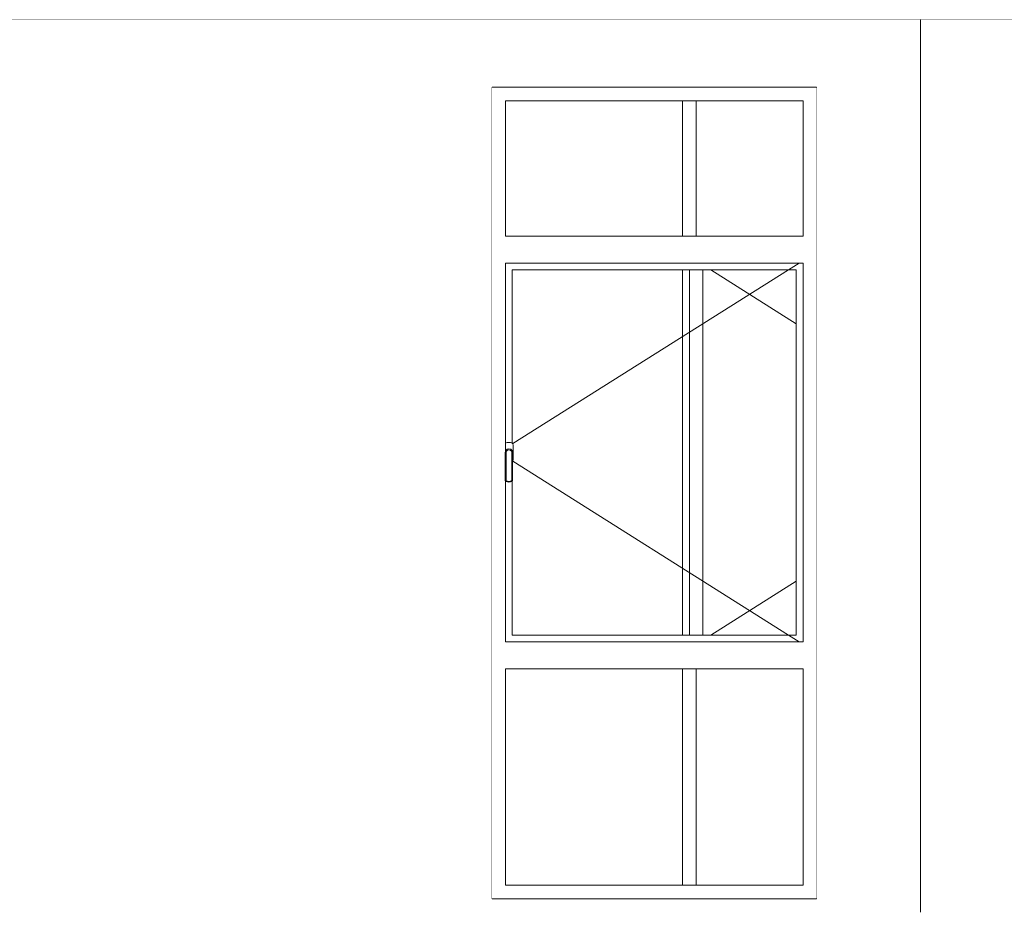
# Model space of a CAD drawing. Header units: millimetres. Extents: x -30280 to 309309, y -17460 to 4378.
# Tile 647 of 656: x 197124 to 200765, y -17110 to -13810. Entities that reach past the tile are written whole.
import ezdxf

# ---------------------------------------------------------------- set-up
doc = ezdxf.new("R2010")
doc.units = ezdxf.units.MM
doc.header["$MEASUREMENT"] = 0
doc.linetypes.add('Wipeout_Contour', pattern=[1000, 0, -1000])
for name, color, linetype in [('09_EI_Mobiliari general', 7, 'Continuous'), ('10_ESTR_Fotjats', 7, 'Continuous'), ('12_FAÇ_Façana', 7, 'Continuous'), ('Ventanas Archicad', 7, 'Continuous')]:
    doc.layers.add(name, color=color, linetype=linetype)
for name, color, linetype, lineweight in [('09_EI_Mobiliari general_Pluma_Nº__88', 7, 'Continuous', 5), ('10_ESTR_Fotjats_Pluma_Nº__1', 7, 'Continuous', 5), ('12_FAÇ_Façana_Pluma_Nº__47', 7, 'Continuous', 20), ('Ventanas Archicad_Pluma_Nº__47', 7, 'Continuous', 20)]:
    doc.layers.add(name, color=color, linetype=linetype, lineweight=lineweight)
doc.layers.add('Ventanas Archicad_Pluma_Nº__3', color=7, linetype='Continuous', lineweight=5, true_color=0xa4a4a4)

# ---------------------------------------------------------------- blocks, each defined once
blk = doc.blocks.new('Elem Sección_11_5', base_point=(181934.4, -13460))
at = {"layer": '10_ESTR_Fotjats_Pluma_Nº__1', "color": 7, "linetype": 'Continuous', "lineweight": 5}
blk.add_line((211190.4, -13810), (173577.4, -13810), dxfattribs=at)
blk = doc.blocks.new('Elem Sección_15_5', base_point=(181934.4, -13460))
at = {"color": 254, "linetype": 'Wipeout_Contour', "lineweight": 0, "ltscale": 805252.683183}
blk.add_wipeout([(200455.5, -13810), (200455.5, -17110), (200968.3, -17110), (200968.3, -13810)], dxfattribs=at).dxf.layer = '09_EI_Mobiliari general'
at = {"layer": '09_EI_Mobiliari general_Pluma_Nº__88', "color": 7, "linetype": 'Continuous', "lineweight": 5}
blk.add_line((200968.3, -17110), (200968.3, -13810), dxfattribs=at)
blk = doc.blocks.new('Elem Sección_29_5', base_point=(181934.4, -13460))
at = {"color": 254, "linetype": 'Wipeout_Contour', "lineweight": 0, "ltscale": 792326.797128}
blk.add_wipeout([(196070.3, -13810), (196070.3, -17110), (198870.8, -17110), (198870.8, -13810)], dxfattribs=at).dxf.layer = '12_FAÇ_Façana'
at = {"layer": '12_FAÇ_Façana_Pluma_Nº__47', "color": 7, "linetype": 'Continuous', "lineweight": 20}
for p, q in [((196070.3, -14060), (196070.3, -17060)), ((198870.8, -14060), (198870.8, -17060))]:
    blk.add_line(p, q, dxfattribs=at)
blk = doc.blocks.new('Elem Sección_30_5', base_point=(181934.4, -13460))
at = {"color": 254, "linetype": 'Wipeout_Contour', "lineweight": 0, "ltscale": 803463.053712}
blk.add_wipeout([(200070.8, -17110), (200455.5, -17110), (200455.5, -13810), (200070.8, -13810)], dxfattribs=at).dxf.layer = '12_FAÇ_Façana'
at = {"layer": '12_FAÇ_Façana_Pluma_Nº__47', "color": 7, "linetype": 'Continuous', "lineweight": 20}
for p, q in [((200455.5, -17110), (200455.5, -13810)), ((200070.8, -14060), (200070.8, -17060))]:
    blk.add_line(p, q, dxfattribs=at)
blk = doc.blocks.new('Elem Sección_35_5', base_point=(181934.4, -13460))
at = {"color": 254, "linetype": 'Wipeout_Contour', "lineweight": 0, "ltscale": 799828.116144}
blk.add_wipeout([(198870.8, -14060), (200070.8, -14060), (200070.8, -13810), (198870.8, -13810)], dxfattribs=at).dxf.layer = '12_FAÇ_Façana'
at = {"color": 254, "linetype": 'Wipeout_Contour', "lineweight": 0, "ltscale": 800804.717813}
blk.add_wipeout([(200070.8, -17060), (198870.8, -17060), (198870.8, -17110), (200070.8, -17110)], dxfattribs=at).dxf.layer = '12_FAÇ_Façana'
blk = doc.blocks.new('Elem Sección_36_5', base_point=(181934.4, -13460))
at = {"color": 254, "linetype": 'Wipeout_Contour', "lineweight": 0, "ltscale": 2394185.370274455}
blk.add_wipeout([(198870.8, -14110), (198870.8, -17010), (198920.8, -17010), (198920.8, -16210), (198920.8, -16110), (198920.8, -15515.5), (198919.8, -15514), (198919.8, -15410), (198920.8, -15406.2), (198920.8, -14710), (198920.8, -14610), (198920.8, -14110)], dxfattribs=at).dxf.layer = 'Ventanas Archicad'
at = {"color": 254, "linetype": 'Wipeout_Contour', "lineweight": 0, "ltscale": 1605082.905842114}
blk.add_wipeout([(200020.8, -14710), (200020.8, -16110), (200020.8, -16210), (200020.8, -17010), (200070.8, -17010), (200070.8, -14110), (200020.8, -14110), (200020.8, -14610)], dxfattribs=at).dxf.layer = 'Ventanas Archicad'
at = {"color": 254, "linetype": 'Wipeout_Contour', "lineweight": 0, "ltscale": 1199808.598255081}
blk.add_wipeout([(200020.8, -14110), (200070.8, -14110), (200070.8, -14060), (198870.8, -14060), (198870.8, -14110), (198920.8, -14110)], dxfattribs=at).dxf.layer = 'Ventanas Archicad'
at = {"color": 254, "linetype": 'Wipeout_Contour', "lineweight": 0, "ltscale": 800035.315298}
blk.add_wipeout([(198920.8, -14610), (198920.8, -14710), (200020.8, -14710), (200020.8, -14610)], dxfattribs=at).dxf.layer = 'Ventanas Archicad'
at = {"color": 254, "linetype": 'Wipeout_Contour', "lineweight": 0, "ltscale": 802408.902783}
blk.add_wipeout([(199995.8, -14735), (199995.8, -16085), (200020.8, -16085), (200020.8, -14735)], dxfattribs=at).dxf.layer = 'Ventanas Archicad'
at = {"color": 254, "linetype": 'Wipeout_Contour', "lineweight": 0, "ltscale": 3392044.256308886}
blk.add_wipeout([(198920.8, -15375.8), (198920.8, -15406.2), (198921.6, -15403.2), (198926.6, -15398.3), (198933.3, -15396.5), (198940.1, -15398.3), (198945, -15403.2), (198946.8, -15410), (198946.8, -15443.1), (198948, -15442), (198949.3, -15437), (198949.3, -15383), (198948, -15378), (198944.3, -15374.3), (198939.3, -15373), (198927.3, -15373), (198922.3, -15374.3)], dxfattribs=at).dxf.layer = 'Ventanas Archicad'
at = {"color": 254, "linetype": 'Wipeout_Contour', "lineweight": 0, "ltscale": 798129.110873}
blk.add_wipeout([(198921.8, -15517), (198933.3, -15520), (198933.3, -15516.9), (198923.7, -15514.4)], dxfattribs=at).dxf.layer = 'Ventanas Archicad'
at = {"color": 254, "linetype": 'Wipeout_Contour', "lineweight": 0, "ltscale": 800497.464166}
blk.add_wipeout([(198920.8, -16110), (198920.8, -16210), (200020.8, -16210), (200020.8, -16110)], dxfattribs=at).dxf.layer = 'Ventanas Archicad'
at = {"color": 254, "linetype": 'Wipeout_Contour', "lineweight": 0, "ltscale": 1201177.170048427}
blk.add_wipeout([(198920.8, -17010), (198870.8, -17010), (198870.8, -17060), (200070.8, -17060), (200070.8, -17010), (200020.8, -17010)], dxfattribs=at).dxf.layer = 'Ventanas Archicad'
at = {"layer": 'Ventanas Archicad_Pluma_Nº__47', "color": 7, "linetype": 'Continuous', "lineweight": 20}
for p, q in [((198870.8, -14060), (200070.8, -14060)), ((200070.8, -17060), (198870.8, -17060))]:
    blk.add_line(p, q, dxfattribs=at)
at = {"color": 254, "linetype": 'Wipeout_Contour', "lineweight": 0, "ltscale": 799948.850984}
blk.add_wipeout([(198920.8, -14610), (200020.8, -14610), (200020.8, -14110), (198920.8, -14110)], dxfattribs=at).dxf.layer = 'Ventanas Archicad'
at = {"color": 254, "linetype": 'Wipeout_Contour', "lineweight": 0, "ltscale": 1596116.002339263}
blk.add_wipeout([(198920.8, -14735), (198920.8, -15375.8), (198922.3, -15374.3), (198927.3, -15373), (198939.3, -15373), (198944.3, -15374.3), (198945.8, -15375.8), (198945.8, -14735)], dxfattribs=at).dxf.layer = 'Ventanas Archicad'
at = {"color": 254, "linetype": 'Wipeout_Contour', "lineweight": 0, "ltscale": 798171.580737}
blk.add_wipeout([(198933.3, -15520), (198944.8, -15517), (198943, -15514.4), (198933.3, -15516.9)], dxfattribs=at).dxf.layer = 'Ventanas Archicad'
at = {"color": 254, "linetype": 'Wipeout_Contour', "lineweight": 0, "ltscale": 800646.388046}
blk.add_wipeout([(198920.8, -17010), (200020.8, -17010), (200020.8, -16210), (198920.8, -16210)], dxfattribs=at).dxf.layer = 'Ventanas Archicad'
at = {"layer": 'Ventanas Archicad_Pluma_Nº__3', "color": 253, "linetype": 'Continuous', "lineweight": 5, "true_color": 0xa4a4a4}
for p, q in [((198920.8, -14610), (198920.8, -14110)), ((198920.8, -14110), (200020.8, -14110)), ((200020.8, -14110), (200020.8, -14610)), ((200020.8, -14610), (198920.8, -14610)), ((198922.3, -15374.3), (198920.8, -15375.8)), ((198927.3, -15373), (198922.3, -15374.3)), ((198920.8, -17010), (198920.8, -16210)), ((198920.8, -16210), (200020.8, -16210)), ((200020.8, -16210), (200020.8, -17010)), ((200020.8, -17010), (198920.8, -17010))]:
    blk.add_line(p, q, dxfattribs=at)
at = {"color": 254, "linetype": 'Wipeout_Contour', "lineweight": 0, "ltscale": 1200082.395497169}
blk.add_wipeout([(198920.8, -14710), (198920.8, -14735), (198945.8, -14735), (199995.8, -14735), (200020.8, -14735), (200020.8, -14710)], dxfattribs=at).dxf.layer = 'Ventanas Archicad'
at = {"color": 254, "linetype": 'Wipeout_Contour', "lineweight": 0, "ltscale": 798104.261508}
blk.add_wipeout([(198919.8, -15514), (198921.8, -15517), (198923.7, -15514.4), (198922.8, -15513.1)], dxfattribs=at).dxf.layer = 'Ventanas Archicad'
at = {"color": 254, "linetype": 'Wipeout_Contour', "lineweight": 0, "ltscale": 798194.850335}
blk.add_wipeout([(198944.8, -15517), (198946.8, -15514), (198943.8, -15513.1), (198943, -15514.4)], dxfattribs=at).dxf.layer = 'Ventanas Archicad'
at = {"layer": 'Ventanas Archicad_Pluma_Nº__3', "color": 253, "linetype": 'Continuous', "lineweight": 5, "true_color": 0xa4a4a4}
blk.add_line((198920.8, -14710), (200020.8, -14710), dxfattribs=at)
at = {"color": 254, "linetype": 'Wipeout_Contour', "lineweight": 0, "ltscale": 798085.38305}
blk.add_wipeout([(198919.8, -15410), (198919.8, -15514), (198922.8, -15513.1), (198922.8, -15410.4)], dxfattribs=at).dxf.layer = 'Ventanas Archicad'
at = {"color": 254, "linetype": 'Wipeout_Contour', "lineweight": 0, "ltscale": 798181.094391}
blk.add_wipeout([(198946.8, -15514), (198946.8, -15410), (198943.8, -15410.4), (198943.8, -15513.1)], dxfattribs=at).dxf.layer = 'Ventanas Archicad'
at = {"color": 254, "linetype": 'Wipeout_Contour', "lineweight": 0, "ltscale": 798071.653334}
blk.add_wipeout([(198921.6, -15403.2), (198919.8, -15410), (198922.8, -15410.4), (198924.3, -15404.8)], dxfattribs=at).dxf.layer = 'Ventanas Archicad'
at = {"color": 254, "linetype": 'Wipeout_Contour', "lineweight": 0, "ltscale": 798160.909906}
blk.add_wipeout([(198946.8, -15410), (198945, -15403.2), (198942.3, -15404.8), (198943.8, -15410.4)], dxfattribs=at).dxf.layer = 'Ventanas Archicad'
at = {"color": 254, "linetype": 'Wipeout_Contour', "lineweight": 0, "ltscale": 798081.937323}
blk.add_wipeout([(198926.6, -15398.3), (198921.6, -15403.2), (198924.3, -15404.8), (198928.1, -15401)], dxfattribs=at).dxf.layer = 'Ventanas Archicad'
at = {"color": 254, "linetype": 'Wipeout_Contour', "lineweight": 0, "ltscale": 798147.371679}
blk.add_wipeout([(198945, -15403.2), (198940.1, -15398.3), (198938.5, -15401), (198942.3, -15404.8)], dxfattribs=at).dxf.layer = 'Ventanas Archicad'
at = {"color": 254, "linetype": 'Wipeout_Contour', "lineweight": 0, "ltscale": 798101.585149}
blk.add_wipeout([(198933.3, -15396.5), (198926.6, -15398.3), (198928.1, -15401), (198933.3, -15399.6)], dxfattribs=at).dxf.layer = 'Ventanas Archicad'
at = {"color": 254, "linetype": 'Wipeout_Contour', "lineweight": 0, "ltscale": 798125.866799}
blk.add_wipeout([(198940.1, -15398.3), (198933.3, -15396.5), (198933.3, -15399.6), (198938.5, -15401)], dxfattribs=at).dxf.layer = 'Ventanas Archicad'
at = {"color": 254, "linetype": 'Wipeout_Contour', "lineweight": 0, "ltscale": 2394388.926796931}
blk.add_wipeout([(198923.7, -15514.4), (198933.3, -15516.9), (198943, -15514.4), (198943.8, -15513.1), (198943.8, -15410.4), (198942.3, -15404.8), (198938.5, -15401), (198933.3, -15399.6), (198928.1, -15401), (198924.3, -15404.8), (198922.8, -15410.4), (198922.8, -15513.1)], dxfattribs=at).dxf.layer = 'Ventanas Archicad'
at = {"layer": 'Ventanas Archicad_Pluma_Nº__3', "color": 253, "linetype": 'Continuous', "lineweight": 5, "true_color": 0xa4a4a4}
for p, q in [((198920.8, -15406.2), (198920.8, -14710)), ((198921.6, -15403.2), (198926.6, -15398.3)), ((198919.8, -15410), (198921.6, -15403.2)), ((198922.8, -15410.4), (198924.3, -15404.8))]:
    blk.add_line(p, q, dxfattribs=at)
at = {"color": 254, "linetype": 'Wipeout_Contour', "lineweight": 0, "ltscale": 1396852.910013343}
blk.add_wipeout([(198921.8, -15517), (198920.8, -15515.5), (198920.8, -16085), (198945.8, -16085), (198945.8, -15515.5), (198944.8, -15517), (198933.3, -15520)], dxfattribs=at).dxf.layer = 'Ventanas Archicad'
at = {"layer": 'Ventanas Archicad_Pluma_Nº__3', "color": 253, "linetype": 'Continuous', "lineweight": 5, "true_color": 0xa4a4a4}
for p, q in [((198919.8, -15514), (198919.8, -15410)), ((198922.8, -15513.1), (198922.8, -15410.4)), ((198921.8, -15517), (198919.8, -15514)), ((198923.7, -15514.4), (198922.8, -15513.1))]:
    blk.add_line(p, q, dxfattribs=at)
at = {"color": 254, "linetype": 'Wipeout_Contour', "lineweight": 0, "ltscale": 1200713.845553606}
blk.add_wipeout([(198945.8, -16085), (198920.8, -16085), (198920.8, -16110), (200020.8, -16110), (200020.8, -16085), (199995.8, -16085)], dxfattribs=at).dxf.layer = 'Ventanas Archicad'
at = {"layer": 'Ventanas Archicad_Pluma_Nº__3', "color": 253, "linetype": 'Continuous', "lineweight": 5, "true_color": 0xa4a4a4}
for p, q in [((200020.8, -14710), (200020.8, -16110)), ((198920.8, -16110), (198920.8, -15515.5)), ((200020.8, -16110), (198920.8, -16110))]:
    blk.add_line(p, q, dxfattribs=at)
at = {"color": 254, "linetype": 'Wipeout_Contour', "lineweight": 0, "ltscale": 2396632.766088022}
blk.add_wipeout([(198945.8, -15375.8), (198948, -15378), (198949.3, -15383), (198949.3, -15437), (198948, -15442), (198946.8, -15443.1), (198946.8, -15514), (198945.8, -15515.5), (198945.8, -16085), (199995.8, -16085), (199995.8, -14735), (198945.8, -14735)], dxfattribs=at).dxf.layer = 'Ventanas Archicad'
at = {"layer": 'Ventanas Archicad_Pluma_Nº__3', "color": 253, "linetype": 'Continuous', "lineweight": 5, "true_color": 0xa4a4a4}
for p, q in [((198945.8, -15375.8), (198945.8, -14735)), ((198945.8, -14735), (199995.8, -14735)), ((199966.5, -14735), (198947.4, -15377.4)), ((200006.2, -14710), (199966.5, -14735)), ((199995.8, -14735), (199995.8, -16085)), ((198926.6, -15398.3), (198933.3, -15396.5)), ((198939.3, -15373), (198927.3, -15373)), ((198928.1, -15401), (198933.3, -15399.6)), ((198933.3, -15396.5), (198940.1, -15398.3)), ((198933.3, -15399.6), (198938.5, -15401)), ((198944.3, -15374.3), (198939.3, -15373)), ((198940.1, -15398.3), (198945, -15403.2)), ((198948, -15378), (198944.3, -15374.3)), ((198949.3, -15383), (198948, -15378)), ((198949.3, -15437), (198949.3, -15383)), ((198924.3, -15404.8), (198928.1, -15401)), ((198938.5, -15401), (198942.3, -15404.8)), ((198942.3, -15404.8), (198943.8, -15410.4)), ((198943.8, -15410.4), (198943.8, -15513.1)), ((198945, -15403.2), (198946.8, -15410)), ((198946.8, -15410), (198946.8, -15514)), ((198948, -15442), (198949.3, -15437)), ((198946.8, -15443.1), (198948, -15442)), ((199966.5, -16085), (198947.4, -15442.5)), ((198933.3, -15520), (198921.8, -15517)), ((198933.3, -15516.9), (198923.7, -15514.4)), ((198943, -15514.4), (198933.3, -15516.9)), ((198944.8, -15517), (198933.3, -15520)), ((198943.8, -15513.1), (198943, -15514.4)), ((198946.8, -15514), (198944.8, -15517)), ((198945.8, -16085), (198945.8, -15515.5)), ((199995.8, -16085), (198945.8, -16085)), ((200006.2, -16110), (199966.5, -16085))]:
    blk.add_line(p, q, dxfattribs=at)
blk = doc.blocks.new('Elem Sección_47_5', base_point=(181934.4, -13460))
at = {"layer": '12_FAÇ_Façana_Pluma_Nº__47', "color": 7, "linetype": 'Continuous', "lineweight": 20}
for p, q in [((199575.5, -14610), (199575.5, -14110)), ((199575.5, -16085), (199575.5, -14735)), ((199575.5, -17010), (199575.5, -16210))]:
    blk.add_line(p, q, dxfattribs=at)
blk = doc.blocks.new('Elem Sección_51_5', base_point=(181934.4, -13460))
at = {"layer": 'Ventanas Archicad_Pluma_Nº__3', "color": 253, "linetype": 'Continuous', "lineweight": 5, "true_color": 0xa4a4a4}
for p, q in [((199625.5, -14110), (199625.5, -14610)), ((199600.5, -16085), (199600.5, -14735)), ((199650.5, -14735), (199650.5, -16085)), ((199679.8, -14735), (199995.8, -14934.2)), ((199679.8, -16085), (199995.8, -15885.8)), ((199625.5, -16210), (199625.5, -17010))]:
    blk.add_line(p, q, dxfattribs=at)

msp = doc.modelspace()

# ---------------------------------------------------------------- block references
at = {"layer": '10_ESTR_Fotjats', "lineweight": 0}
msp.add_blockref('Elem Sección_11_5', (181934.4, -13460), dxfattribs=at)

# ---------------------------------------------------------------- next in the draw order: block references
at = {"layer": '09_EI_Mobiliari general', "lineweight": 0}
msp.add_blockref('Elem Sección_15_5', (181934.4, -13460), dxfattribs=at)
at = {"layer": '12_FAÇ_Façana', "lineweight": 0}
msp.add_blockref('Elem Sección_29_5', (181934.4, -13460), dxfattribs=at)

# ---------------------------------------------------------------- next in the draw order: block references
msp.add_blockref('Elem Sección_30_5', (181934.4, -13460), dxfattribs=at)

# ---------------------------------------------------------------- next in the draw order: block references
msp.add_blockref('Elem Sección_35_5', (181934.4, -13460), dxfattribs=at)

# ---------------------------------------------------------------- next in the draw order: block references
at = {"layer": 'Ventanas Archicad', "lineweight": 0}
msp.add_blockref('Elem Sección_36_5', (181934.4, -13460), dxfattribs=at)

# ---------------------------------------------------------------- next in the draw order: block references
at = {"layer": '12_FAÇ_Façana', "lineweight": 0}
msp.add_blockref('Elem Sección_47_5', (181934.4, -13460), dxfattribs=at)
at = {"layer": 'Ventanas Archicad', "lineweight": 0}
msp.add_blockref('Elem Sección_51_5', (181934.4, -13460), dxfattribs=at)

doc.saveas('drawing.dxf')
